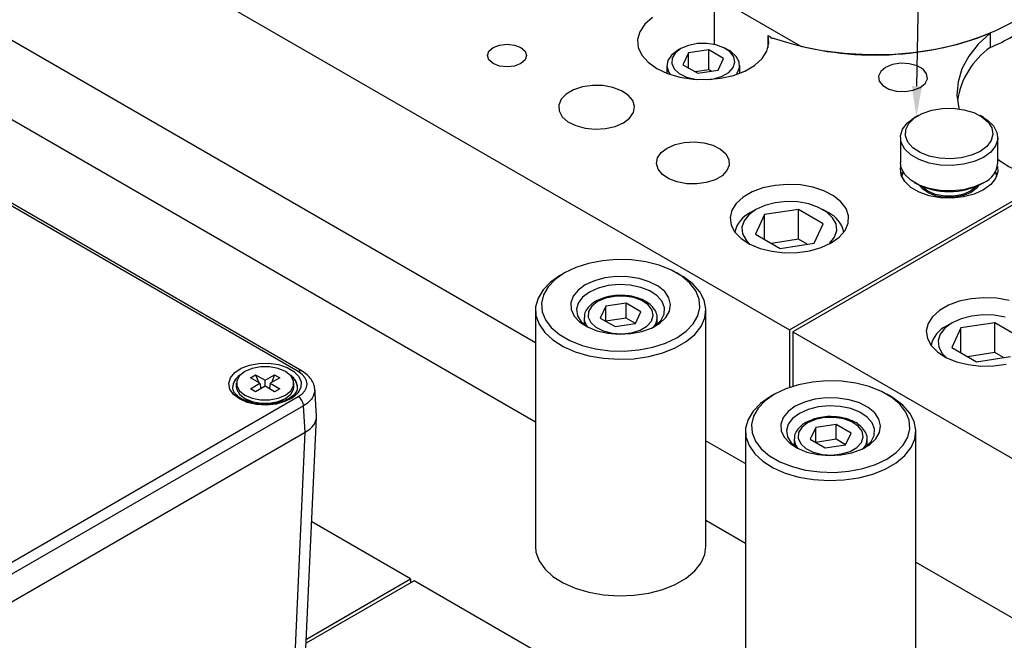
# Model space of a CAD drawing. Header units: inches. Extents: x 220 to 877, y 4 to 174.
# Tile 459 of 656: x 483.39 to 488.44, y 151.63 to 154.82. Entities that reach past the tile are written whole.
import ezdxf

# ---------------------------------------------------------------- set-up
doc = ezdxf.new("R2010")
doc.units = ezdxf.units.IN
doc.header["$LTSCALE"] = 0.5
doc.header["$MEASUREMENT"] = 0
for name, color, linetype in [('DIE-M-S', 8, 'Continuous'), ('DIE-M-S2', 1, 'Continuous'), ('DIE-M-S3', 8, 'Continuous'), ('DSS-M-S', 53, 'Continuous'), ('SID-M-S', 105, 'Continuous'), ('SVD-M-S', 8, 'Continuous')]:
    doc.layers.add(name, color=color, linetype=linetype)

msp = doc.modelspace()

# ---------------------------------------------------------------- linework, layer by layer
at = {"layer": 'DIE-M-S', "linetype": 'Continuous', "lineweight": 25}
for p, q in [((475.45986, 160.0823), (487.33926, 153.22447)), ((481.48351, 155.78838), (486.03555, 153.16055)), ((486.95342, 154.89634), (486.95342, 154.69019)), ((486.63626, 154.8277), (486.59736, 154.79353)), ((486.57168, 154.75542), (486.56034, 154.71505)), ((486.59736, 154.79353), (486.57168, 154.75542)), ((488.37057, 154.7481), (488.30888, 154.69055)), ((488.37057, 154.7481), (488.37057, 154.67461)), ((486.56034, 154.71505), (486.56384, 154.67421)), ((487.23012, 154.7366), (487.24262, 154.72938)), ((487.23012, 154.67182), (487.23012, 154.7366)), ((487.2345, 154.69579), (487.23012, 154.7366)), ((487.24262, 154.72938), (487.24229, 154.72772)), ((487.24229, 154.72772), (487.24279, 154.72606)), ((487.24262, 154.72639), (487.24262, 154.72938)), ((487.24279, 154.72606), (487.2441, 154.72457)), ((487.2441, 154.72457), (487.2461, 154.72335)), ((487.2461, 154.72335), (487.24862, 154.72252)), ((487.24862, 154.72252), (487.25145, 154.72213)), ((487.25145, 154.72213), (487.25435, 154.72224)), ((487.25435, 154.72224), (487.25708, 154.72282)), ((485.78919, 154.63278), (485.79684, 154.65498)), ((485.79684, 154.65498), (485.81862, 154.6738)), ((485.81862, 154.6738), (485.85123, 154.68638)), ((485.85123, 154.68638), (485.88969, 154.69079)), ((485.88969, 154.69079), (485.92815, 154.68638)), ((485.92815, 154.68638), (485.96075, 154.6738)), ((485.96075, 154.6738), (485.98254, 154.65498)), ((485.98254, 154.65498), (485.99019, 154.63278)), ((486.56384, 154.67421), (486.58203, 154.63469)), ((487.19916, 154.61705), (487.22403, 154.65534)), ((487.22403, 154.65534), (487.2345, 154.69579)), ((488.30888, 154.69055), (488.26029, 154.62896)), ((485.79684, 154.61057), (485.78919, 154.63278)), ((485.81862, 154.59175), (485.79684, 154.61057)), ((485.98254, 154.61057), (485.96075, 154.59175)), ((485.99019, 154.63278), (485.98254, 154.61057)), ((486.58203, 154.63469), (486.61411, 154.59823)), ((486.61411, 154.59823), (486.65867, 154.56644)), ((487.161, 154.5826), (487.19916, 154.61705)), ((488.26029, 154.62896), (488.22558, 154.56432)), ((485.85123, 154.57918), (485.81862, 154.59175)), ((485.88969, 154.57476), (485.85123, 154.57918)), ((485.92815, 154.57918), (485.88969, 154.57476)), ((485.96075, 154.59175), (485.92815, 154.57918)), ((486.65867, 154.56644), (486.71373, 154.54072)), ((487.05203, 154.53105), (487.11123, 154.55351)), ((487.11123, 154.55351), (487.161, 154.5826)), ((487.80842, 154.55126), (487.7971, 154.52686)), ((487.83352, 154.57195), (487.80842, 154.55126)), ((487.86937, 154.58644), (487.83352, 154.57195)), ((487.91164, 154.59298), (487.86937, 154.58644)), ((487.95523, 154.59078), (487.91164, 154.59298)), ((487.99489, 154.5801), (487.95523, 154.59078)), ((488.02583, 154.56224), (487.99489, 154.5801)), ((488.04433, 154.53935), (488.02583, 154.56224)), ((488.22558, 154.56432), (488.20532, 154.49766)), ((486.71373, 154.54072), (486.77689, 154.5222)), ((486.77689, 154.5222), (486.84535, 154.5117)), ((486.84535, 154.5117), (486.91609, 154.50968)), ((486.91609, 154.50968), (486.98601, 154.51623)), ((486.98601, 154.51623), (487.05203, 154.53105)), ((487.7971, 154.52686), (487.80091, 154.50169)), ((487.80091, 154.50169), (487.81941, 154.4788)), ((488.03681, 154.48978), (488.04814, 154.51418)), ((488.04814, 154.51418), (488.04433, 154.53935)), ((488.20532, 154.49766), (488.19983, 154.43006)), ((486.23148, 154.45714), (486.19393, 154.43546)), ((486.27777, 154.47217), (486.23148, 154.45714)), ((486.32937, 154.47942), (486.27777, 154.47217)), ((486.38244, 154.47838), (486.32937, 154.47942)), ((486.43306, 154.4691), (486.38244, 154.47838)), ((486.47746, 154.45229), (486.43306, 154.4691)), ((486.51236, 154.42918), (486.47746, 154.45229)), ((487.81941, 154.4788), (487.85035, 154.46094)), ((487.85035, 154.46094), (487.89001, 154.45026)), ((487.89001, 154.45026), (487.9336, 154.44806)), ((487.9336, 154.44806), (487.97587, 154.4546)), ((487.97587, 154.4546), (488.01172, 154.46909)), ((488.01172, 154.46909), (488.03681, 154.48978)), ((486.1679, 154.40874), (486.15533, 154.37896)), ((486.19393, 154.43546), (486.1679, 154.40874)), ((486.53517, 154.4015), (486.51236, 154.42918)), ((486.54419, 154.37129), (486.53517, 154.4015)), ((488.19983, 154.43006), (488.20919, 154.3626)), ((486.15533, 154.37896), (486.15714, 154.34832)), ((486.15714, 154.34832), (486.17321, 154.3191)), ((486.53876, 154.34079), (486.54419, 154.37129)), ((488.20919, 154.3626), (488.21002, 154.35934)), ((486.17321, 154.3191), (486.20233, 154.29346)), ((486.20233, 154.29346), (486.24236, 154.27331)), ((486.48719, 154.28784), (486.51928, 154.31227)), ((486.51928, 154.31227), (486.53876, 154.34079)), ((486.24236, 154.27331), (486.29032, 154.26015)), ((486.29032, 154.26015), (486.34265, 154.25494)), ((486.34265, 154.25494), (486.39548, 154.25807)), ((486.39548, 154.25807), (486.44488, 154.26932)), ((486.44488, 154.26932), (486.48719, 154.28784)), ((486.68085, 154.13475), (486.7117, 154.15824)), ((486.7117, 154.15824), (486.75239, 154.17605)), ((486.75239, 154.17605), (486.79989, 154.18686)), ((486.79989, 154.18686), (486.85068, 154.18988)), ((486.85068, 154.18988), (486.901, 154.18487)), ((486.901, 154.18487), (486.94712, 154.17221)), ((486.94712, 154.17221), (486.9856, 154.15284)), ((486.9856, 154.15284), (487.01361, 154.12819)), ((486.65689, 154.07801), (486.66211, 154.10733)), ((486.66211, 154.10733), (486.68085, 154.13475)), ((487.01361, 154.12819), (487.02906, 154.10009)), ((487.02906, 154.10009), (487.0308, 154.07063)), ((486.66557, 154.04896), (486.65689, 154.07801)), ((486.6875, 154.02234), (486.66557, 154.04896)), ((487.01871, 154.04199), (486.99368, 154.0163)), ((487.0308, 154.07063), (487.01871, 154.04199)), ((487.90996, 154.05368), (487.91153, 154.06333)), ((487.9136, 154.01895), (487.90996, 154.05368)), ((488.40747, 154.06333), (488.40904, 154.03625)), ((486.72106, 154.00012), (486.6875, 154.02234)), ((486.76375, 153.98395), (486.72106, 154.00012)), ((486.95758, 153.99545), (486.91307, 153.98101)), ((486.99368, 154.0163), (486.95758, 153.99545)), ((487.93153, 153.98573), (487.9136, 154.01895)), ((488.39818, 154.00203), (488.37345, 153.9703)), ((488.40904, 154.03625), (488.39818, 154.00203)), ((486.81242, 153.97503), (486.76375, 153.98395)), ((486.86346, 153.97403), (486.81242, 153.97503)), ((486.91307, 153.98101), (486.86346, 153.97403)), ((487.20396, 153.95344), (487.14848, 153.93297)), ((487.26577, 153.96655), (487.20396, 153.95344)), ((487.33101, 153.97168), (487.26577, 153.96655)), ((487.39664, 153.96859), (487.33101, 153.97168)), ((487.33926, 153.22447), (488.64937, 153.98079)), ((488.67175, 153.97329), (487.35693, 153.21427)), ((487.45958, 153.95744), (487.39664, 153.96859)), ((487.5169, 153.93873), (487.45958, 153.95744)), ((487.56591, 153.91334), (487.5169, 153.93873)), ((487.9627, 153.95596), (487.93153, 153.98573)), ((488.00532, 153.93135), (487.9627, 153.95596)), ((488.33628, 153.94291), (488.28883, 153.92145)), ((488.37345, 153.9703), (488.33628, 153.94291)), ((487.10193, 153.90609), (487.06646, 153.87406)), ((487.14848, 153.93297), (487.10193, 153.90609)), ((487.60433, 153.88247), (487.56591, 153.91334)), ((488.0569, 153.91336), (488.00532, 153.93135)), ((488.11444, 153.903), (488.0569, 153.91336)), ((488.1746, 153.9009), (488.11444, 153.903)), ((488.23388, 153.90718), (488.1746, 153.9009)), ((488.28883, 153.92145), (488.23388, 153.90718)), ((487.04376, 153.83838), (487.03487, 153.80072)), ((487.06646, 153.87406), (487.04376, 153.83838)), ((487.63034, 153.84755), (487.60433, 153.88247)), ((487.64275, 153.81022), (487.63034, 153.84755)), ((487.03487, 153.80072), (487.04021, 153.76283)), ((487.64097, 153.77223), (487.64275, 153.81022)), ((487.04021, 153.76283), (487.05954, 153.7265)), ((487.62508, 153.73534), (487.64097, 153.77223)), ((487.05954, 153.7265), (487.09195, 153.69341)), ((487.09195, 153.69341), (487.13592, 153.66511)), ((487.55457, 153.67166), (487.59582, 153.70129)), ((487.59582, 153.70129), (487.62508, 153.73534)), ((487.13592, 153.66511), (487.18939, 153.64294)), ((487.18939, 153.64294), (487.24988, 153.62792)), ((487.44426, 153.63096), (487.50325, 153.64785)), ((487.50325, 153.64785), (487.55457, 153.67166)), ((487.24988, 153.62792), (487.31454, 153.62075)), ((487.31454, 153.62075), (487.38036, 153.62178)), ((487.38036, 153.62178), (487.44426, 153.63096)), ((488.2734, 153.38486), (488.21159, 153.37175)), ((488.33864, 153.38999), (488.2734, 153.38486)), ((488.40427, 153.3869), (488.33864, 153.38999)), ((488.46721, 153.37574), (488.40427, 153.3869)), ((488.15611, 153.35128), (488.10955, 153.3244)), ((488.21159, 153.37175), (488.15611, 153.35128)), ((488.07409, 153.29237), (488.05138, 153.25669)), ((488.10955, 153.3244), (488.07409, 153.29237)), ((488.05138, 153.25669), (488.0425, 153.21903)), ((487.33926, 153.22447), (487.33926, 152.92896)), ((487.35693, 153.21427), (487.35693, 152.93483)), ((487.35693, 153.21427), (497.43321, 147.39736)), ((488.0425, 153.21903), (488.04784, 153.18114)), ((488.04784, 153.18114), (488.06717, 153.1448)), ((488.06717, 153.1448), (488.09957, 153.11172)), ((488.09957, 153.11172), (488.14354, 153.08342)), ((488.14354, 153.08342), (488.19702, 153.06125)), ((488.19702, 153.06125), (488.25751, 153.04623)), ((488.25751, 153.04623), (488.32217, 153.03906)), ((488.32217, 153.03906), (488.38799, 153.04009)), ((488.38799, 153.04009), (488.45189, 153.04927)), ((486.91055, 152.65542), (487.11389, 152.53803)), ((487.98889, 152.03291), (492.24041, 149.57855))]:
    msp.add_line(p, q, dxfattribs=at)
for centre, radius, start, end in [((488.0141, 155.54441), 0.94002, 292.28545, 307.70917), ((487.77956, 156.24502), 1.60937, 251.05573, 291.54499), ((488.61219, 154.33659), 0.4155, 125.55726, 170.9233), ((488.95214, 154.88935), 0.95768, 235.48539, 251.57004)]:
    msp.add_arc(centre, radius, start, end, dxfattribs=at)
at = {"layer": 'DIE-M-S2', "linetype": 'Continuous', "lineweight": 25}
for p, q in [((487.3958, 154.68177), (486.85845, 154.99198)), ((488.40006, 154.76101), (488.48831, 154.80626)), ((488.3032, 154.72207), (488.40006, 154.76101)), ((488.19906, 154.68999), (488.3032, 154.72207)), ((487.3958, 154.68177), (487.50721, 154.65927)), ((487.50721, 154.65927), (487.62244, 154.6445)), ((487.8579, 154.63888), (487.97485, 154.64811)), ((487.97485, 154.64811), (488.0891, 154.66522)), ((488.0891, 154.66522), (488.19906, 154.68999)), ((487.62244, 154.6445), (487.73988, 154.63767)), ((487.73988, 154.63767), (487.8579, 154.63888))]:
    msp.add_line(p, q, dxfattribs=at)
at = {"layer": 'DIE-M-S3', "linetype": 'Continuous', "lineweight": 25}
for p, q in [((481.48351, 155.78838), (486.03555, 153.16055)), ((481.48351, 155.38011), (486.03555, 152.75227)), ((488.0216, 154.3354), (488.07014, 154.35197)), ((488.07014, 154.35197), (488.1243, 154.36106)), ((488.1243, 154.36106), (488.18067, 154.36208)), ((488.18067, 154.36208), (488.23572, 154.35498)), ((488.23572, 154.35498), (488.28597, 154.3402)), ((487.94556, 154.28702), (487.9827, 154.31439)), ((487.95301, 154.28435), (487.98172, 154.31238)), ((487.98172, 154.31238), (488.0216, 154.3354)), ((488.00038, 154.3246), (487.9827, 154.31439)), ((488.28597, 154.3402), (488.32828, 154.31866)), ((488.33631, 154.31439), (488.31863, 154.3246)), ((488.32828, 154.31866), (488.35998, 154.29174)), ((488.33631, 154.31439), (488.3563, 154.30136)), ((488.3563, 154.30136), (488.38748, 154.27159)), ((487.90996, 154.22107), (487.92082, 154.25529)), ((487.92082, 154.25529), (487.94556, 154.28702)), ((487.9355, 154.22054), (487.93727, 154.25309)), ((487.93727, 154.25309), (487.95301, 154.28435)), ((488.35998, 154.29174), (488.37908, 154.2611)), ((488.37908, 154.2611), (488.38439, 154.22869)), ((488.38748, 154.27159), (488.40541, 154.23837)), ((487.9095, 154.21235), (487.9095, 154.08171)), ((487.9136, 154.18634), (487.90996, 154.22107)), ((487.9478, 154.18877), (487.9355, 154.22054)), ((488.37557, 154.19653), (488.35317, 154.16665)), ((488.38439, 154.22869), (488.37557, 154.19653)), ((488.40904, 154.20364), (488.39818, 154.16942)), ((488.40541, 154.23837), (488.40904, 154.20364)), ((488.4095, 154.08171), (488.4095, 154.21235)), ((487.93153, 154.15312), (487.9136, 154.18634)), ((487.9627, 154.12335), (487.93153, 154.15312)), ((487.97341, 154.15976), (487.9478, 154.18877)), ((488.01071, 154.13534), (487.97341, 154.15976)), ((488.3186, 154.14092), (488.27403, 154.12097)), ((488.35317, 154.16665), (488.3186, 154.14092)), ((488.39818, 154.16942), (488.37345, 154.13769)), ((488.00532, 154.09875), (487.9627, 154.12335)), ((488.0569, 154.08075), (488.00532, 154.09875)), ((488.05735, 154.11703), (488.01071, 154.13534)), ((488.11042, 154.10601), (488.05735, 154.11703)), ((488.16657, 154.10294), (488.11042, 154.10601)), ((488.22227, 154.10803), (488.16657, 154.10294)), ((488.27403, 154.12097), (488.22227, 154.10803)), ((488.33628, 154.1103), (488.28883, 154.08885)), ((488.37345, 154.13769), (488.33628, 154.1103)), ((487.9136, 154.05569), (487.9095, 154.08171)), ((487.93153, 154.02248), (487.9136, 154.05569)), ((488.11444, 154.0704), (488.0569, 154.08075)), ((488.1746, 154.06829), (488.11444, 154.0704)), ((488.23388, 154.07457), (488.1746, 154.06829)), ((488.28883, 154.08885), (488.23388, 154.07457)), ((487.91376, 154.01843), (487.92082, 154.03482)), ((487.91609, 154.01205), (487.92354, 154.03403)), ((487.92082, 154.03482), (487.92191, 154.0368)), ((487.9627, 153.9927), (487.93153, 154.02248)), ((488.00532, 153.9681), (487.9627, 153.9927)), ((488.39546, 154.03403), (488.40049, 154.02146)), ((488.39709, 154.0368), (488.40524, 154.01843)), ((488.40049, 154.02146), (488.40291, 154.01205)), ((487.9827, 153.97967), (487.98623, 153.97763)), ((488.0569, 153.9501), (488.00532, 153.9681)), ((488.02402, 153.94683), (488.00784, 153.96655)), ((488.02139, 153.95943), (488.01962, 153.96151)), ((488.0499, 153.93678), (488.02139, 153.95943)), ((488.05513, 153.92596), (488.02402, 153.94683)), ((488.11444, 153.93975), (488.0569, 153.9501)), ((488.1746, 153.93765), (488.11444, 153.93975)), ((488.23388, 153.94392), (488.1746, 153.93765)), ((488.28883, 153.9582), (488.23388, 153.94392)), ((488.29761, 153.95943), (488.2691, 153.93678)), ((488.30096, 153.95281), (488.27264, 153.93066)), ((488.33628, 153.97966), (488.28883, 153.9582)), ((488.29938, 153.96151), (488.29761, 153.95943)), ((488.31117, 153.96655), (488.30096, 153.95281)), ((488.33277, 153.97763), (488.33631, 153.97967)), ((488.08913, 153.92033), (488.0499, 153.93678)), ((488.09552, 153.91131), (488.05513, 153.92596)), ((488.13525, 153.91167), (488.08913, 153.92033)), ((488.14159, 153.90418), (488.09552, 153.91131)), ((488.18375, 153.91167), (488.13525, 153.91167)), ((488.18925, 153.90521), (488.14159, 153.90418)), ((488.22987, 153.92033), (488.18375, 153.91167)), ((488.23426, 153.91431), (488.18925, 153.90521)), ((488.2691, 153.93678), (488.22987, 153.92033)), ((488.27264, 153.93066), (488.23426, 153.91431)), ((486.45423, 153.5856), (486.37975, 153.57961)), ((486.52935, 153.5836), (486.45423, 153.5856)), ((486.24276, 153.54469), (486.1849, 153.51695)), ((486.30845, 153.56581), (486.24276, 153.54469)), ((486.37975, 153.57961), (486.30845, 153.56581)), ((486.60255, 153.57366), (486.52935, 153.5836)), ((486.67134, 153.55612), (486.60255, 153.57366)), ((486.73338, 153.53159), (486.67134, 153.55612)), ((486.13686, 153.48356), (486.10027, 153.44563)), ((486.16369, 153.5047), (486.11342, 153.46994)), ((486.1849, 153.51695), (486.13686, 153.48356)), ((486.18486, 153.51693), (486.16364, 153.50467)), ((486.39225, 153.49137), (486.3382, 153.47682)), ((486.45066, 153.49833), (486.39225, 153.49137)), ((486.51028, 153.49733), (486.45066, 153.49833)), ((486.56789, 153.48842), (486.51028, 153.49733)), ((486.62039, 153.47208), (486.56789, 153.48842)), ((486.78655, 153.5009), (486.73338, 153.53159)), ((486.78246, 153.50467), (486.76124, 153.51693)), ((486.79598, 153.49651), (486.78246, 153.50467)), ((486.82905, 153.46508), (486.78655, 153.5009)), ((486.84349, 153.46049), (486.79598, 153.49651)), ((486.11342, 153.46994), (486.07472, 153.43056)), ((486.10027, 153.44563), (486.07637, 153.40447)), ((486.29142, 153.45547), (486.25442, 153.42846)), ((486.3382, 153.47682), (486.29142, 153.45547)), ((486.35756, 153.43884), (486.31263, 153.41872)), ((486.40976, 153.45188), (486.35756, 153.43884)), ((486.46592, 153.45702), (486.40976, 153.45188)), ((486.52254, 153.45393), (486.46592, 153.45702)), ((486.57605, 153.44281), (486.52254, 153.45393)), ((486.62308, 153.42436), (486.57605, 153.44281)), ((486.66494, 153.44919), (486.62039, 153.47208)), ((486.69915, 153.42099), (486.66494, 153.44919)), ((486.85943, 153.42537), (486.82905, 153.46508)), ((486.8791, 153.42014), (486.84349, 153.46049)), ((486.04881, 153.38783), (486.03654, 153.3431)), ((486.07472, 153.43056), (486.04881, 153.38783)), ((486.07637, 153.40447), (486.06599, 153.36147)), ((486.22922, 153.39725), (486.21716, 153.36353)), ((486.25442, 153.42846), (486.22922, 153.39725)), ((486.27777, 153.39278), (486.25519, 153.36265)), ((486.31263, 153.41872), (486.27777, 153.39278)), ((486.39464, 153.38727), (486.35439, 153.37012)), ((486.44185, 153.39681), (486.39464, 153.38727)), ((486.49184, 153.39789), (486.44185, 153.39681)), ((486.54016, 153.39041), (486.49184, 153.39789)), ((486.58251, 153.37505), (486.54016, 153.39041)), ((486.66069, 153.39973), (486.62308, 153.42436)), ((486.68651, 153.37048), (486.66069, 153.39973)), ((486.72117, 153.38899), (486.69915, 153.42099)), ((486.72981, 153.35492), (486.72117, 153.38899)), ((486.87664, 153.38311), (486.85943, 153.42537)), ((486.88012, 153.33975), (486.87664, 153.38311)), ((486.90166, 153.37678), (486.8791, 153.42014)), ((486.03654, 153.3431), (486.0383, 153.29784)), ((486.06599, 153.36147), (486.06946, 153.31811)), ((486.21716, 153.36353), (486.21889, 153.32912)), ((486.25519, 153.36265), (486.24629, 153.33023)), ((486.32468, 153.34689), (486.30816, 153.31963)), ((486.35439, 153.37012), (486.32468, 153.34689)), ((486.3965, 153.34581), (486.36849, 153.28544)), ((486.50107, 153.36198), (486.3965, 153.34581)), ((486.3965, 153.26927), (486.3965, 153.34581)), ((486.57762, 153.31779), (486.50107, 153.36198)), ((486.50107, 153.28543), (486.50107, 153.36198)), ((486.61514, 153.35316), (486.58251, 153.37505)), ((486.63515, 153.32669), (486.61514, 153.35316)), ((486.69891, 153.33844), (486.68651, 153.37048)), ((486.69713, 153.30563), (486.69891, 153.33844)), ((486.72461, 153.32062), (486.72981, 153.35492)), ((486.86973, 153.29675), (486.88012, 153.33975)), ((486.91044, 153.33178), (486.90166, 153.37678)), ((486.90516, 153.2866), (486.91044, 153.33178)), ((486.03555, 153.32611), (486.03555, 152.11192)), ((486.0383, 153.29784), (486.05403, 153.25348)), ((486.06946, 153.31811), (486.08668, 153.27585)), ((486.21889, 153.32912), (486.23433, 153.29586)), ((486.23433, 153.29586), (486.26264, 153.26556)), ((486.24629, 153.33023), (486.25164, 153.29754)), ((486.25164, 153.29754), (486.27091, 153.26665)), ((486.28555, 153.28554), (486.28555, 153.25238)), ((486.30816, 153.31963), (486.30629, 153.29077)), ((486.30629, 153.29077), (486.31924, 153.26288)), ((486.36849, 153.28544), (486.44503, 153.24125)), ((486.50107, 153.28543), (486.39652, 153.26926)), ((486.54958, 153.25743), (486.50107, 153.28543)), ((486.5496, 153.25743), (486.57762, 153.31779)), ((486.63145, 153.26962), (486.64075, 153.29799)), ((486.64075, 153.29799), (486.63515, 153.32669)), ((486.66055, 153.25238), (486.66055, 153.28554)), ((486.67454, 153.25864), (486.70585, 153.28794)), ((486.68126, 153.2741), (486.69713, 153.30563)), ((486.70585, 153.28794), (486.72461, 153.32062)), ((486.84583, 153.25559), (486.86973, 153.29675)), ((486.886, 153.2427), (486.90516, 153.2866)), ((486.91055, 152.11192), (486.91055, 153.32611)), ((486.05403, 153.25348), (486.08324, 153.21145)), ((486.08668, 153.27585), (486.11705, 153.23614)), ((486.11705, 153.23614), (486.15955, 153.20032)), ((486.26264, 153.26556), (486.30228, 153.23984)), ((486.27091, 153.26665), (486.30287, 153.2395)), ((486.30228, 153.23984), (486.35114, 153.22009)), ((486.30287, 153.2395), (486.30392, 153.23882)), ((486.31924, 153.26288), (486.34585, 153.23843)), ((486.34585, 153.23843), (486.38377, 153.21959)), ((486.44503, 153.24125), (486.5496, 153.25743)), ((486.5727, 153.22367), (486.60807, 153.24409)), ((486.58161, 153.21622), (486.63237, 153.23429)), ((486.60807, 153.24409), (486.63145, 153.26962)), ((486.63237, 153.23429), (486.67454, 153.25864)), ((486.64219, 153.23882), (486.65231, 153.24584)), ((486.65231, 153.24584), (486.68126, 153.2741)), ((486.80924, 153.21766), (486.84583, 153.25559)), ((486.85356, 153.20147), (486.886, 153.2427)), ((486.08324, 153.21145), (486.12497, 153.17311)), ((486.15955, 153.20032), (486.21272, 153.16963)), ((486.35114, 153.22009), (486.40657, 153.20737)), ((486.38377, 153.21959), (486.42962, 153.20804)), ((486.40657, 153.20737), (486.46558, 153.20238)), ((486.42962, 153.20804), (486.47933, 153.20481)), ((486.46558, 153.20238), (486.52499, 153.20539)), ((486.47933, 153.20481), (486.52848, 153.21018)), ((486.52499, 153.20539), (486.58161, 153.21622)), ((486.52848, 153.21018), (486.5727, 153.22367)), ((486.70334, 153.15653), (486.7612, 153.18427)), ((486.7612, 153.18427), (486.80924, 153.21766)), ((486.8089, 153.16425), (486.85356, 153.20147)), ((486.12497, 153.17311), (486.17788, 153.13969)), ((486.17788, 153.13969), (486.24029, 153.11226)), ((486.21272, 153.16963), (486.27476, 153.14509)), ((486.27476, 153.14509), (486.34355, 153.12756)), ((486.56635, 153.12161), (486.63765, 153.13541)), ((486.63765, 153.13541), (486.70334, 153.15653)), ((486.68896, 153.10645), (486.75343, 153.13223)), ((486.75343, 153.13223), (486.8089, 153.16425)), ((486.24029, 153.11226), (486.31017, 153.09171)), ((486.31017, 153.09171), (486.38529, 153.07868)), ((486.34355, 153.12756), (486.41675, 153.11762)), ((486.41675, 153.11762), (486.49187, 153.11562)), ((486.49187, 153.11562), (486.56635, 153.12161)), ((486.54149, 153.07666), (486.61755, 153.08772)), ((486.61755, 153.08772), (486.68896, 153.10645)), ((486.38529, 153.07868), (486.46323, 153.07361)), ((486.46323, 153.07361), (486.54149, 153.07666)), ((487.38679, 152.9433), (487.3211, 152.92217)), ((487.45809, 152.95709), (487.38679, 152.9433)), ((487.53257, 152.96309), (487.45809, 152.95709)), ((487.60769, 152.96109), (487.53257, 152.96309)), ((487.68089, 152.95115), (487.60769, 152.96109)), ((487.74968, 152.93361), (487.68089, 152.95115)), ((487.81172, 152.90908), (487.74968, 152.93361)), ((487.24203, 152.88219), (487.19176, 152.84743)), ((487.26324, 152.89444), (487.2152, 152.86104)), ((487.2632, 152.89441), (487.24198, 152.88216)), ((487.3211, 152.92217), (487.26324, 152.89444)), ((487.86489, 152.87838), (487.81172, 152.90908)), ((487.8608, 152.88216), (487.83958, 152.89441)), ((487.87432, 152.874), (487.8608, 152.88216)), ((487.90739, 152.84257), (487.86489, 152.87838)), ((487.19176, 152.84743), (487.15305, 152.80805)), ((487.2152, 152.86104), (487.17861, 152.82312)), ((487.36975, 152.83295), (487.33276, 152.80595)), ((487.41654, 152.85431), (487.36975, 152.83295)), ((487.47059, 152.86886), (487.41654, 152.85431)), ((487.48809, 152.82937), (487.4359, 152.81633)), ((487.529, 152.87582), (487.47059, 152.86886)), ((487.54426, 152.83451), (487.48809, 152.82937)), ((487.58862, 152.87482), (487.529, 152.87582)), ((487.60088, 152.83142), (487.54426, 152.83451)), ((487.64623, 152.86591), (487.58862, 152.87482)), ((487.65439, 152.8203), (487.60088, 152.83142)), ((487.69872, 152.84957), (487.64623, 152.86591)), ((487.74328, 152.82668), (487.69872, 152.84957)), ((487.77749, 152.79848), (487.74328, 152.82668)), ((487.92183, 152.83797), (487.87432, 152.874)), ((487.93776, 152.80286), (487.90739, 152.84257)), ((487.95744, 152.79763), (487.92183, 152.83797)), ((487.15305, 152.80805), (487.12715, 152.76531)), ((487.15471, 152.78196), (487.14432, 152.73896)), ((487.17861, 152.82312), (487.15471, 152.78196)), ((487.33276, 152.80595), (487.30756, 152.77474)), ((487.39097, 152.79621), (487.35611, 152.77027)), ((487.4359, 152.81633), (487.39097, 152.79621)), ((487.70142, 152.80184), (487.65439, 152.8203)), ((487.73903, 152.77722), (487.70142, 152.80184)), ((487.76485, 152.74797), (487.73903, 152.77722)), ((487.79951, 152.76648), (487.77749, 152.79848)), ((487.95498, 152.7606), (487.93776, 152.80286)), ((487.98, 152.75426), (487.95744, 152.79763)), ((487.12715, 152.76531), (487.11488, 152.72059)), ((487.14432, 152.73896), (487.1478, 152.6956)), ((487.30756, 152.77474), (487.2955, 152.74102)), ((487.2955, 152.74102), (487.29723, 152.70661)), ((487.33353, 152.74014), (487.32463, 152.70772)), ((487.35611, 152.77027), (487.33353, 152.74014)), ((487.43273, 152.74761), (487.40302, 152.72437)), ((487.47297, 152.76476), (487.43273, 152.74761)), ((487.52019, 152.77429), (487.47297, 152.76476)), ((487.57941, 152.73947), (487.47484, 152.7233)), ((487.57018, 152.77537), (487.52019, 152.77429)), ((487.6185, 152.7679), (487.57018, 152.77537)), ((487.65595, 152.69528), (487.57941, 152.73947)), ((487.57941, 152.66292), (487.57941, 152.73947)), ((487.66085, 152.75254), (487.6185, 152.7679)), ((487.69348, 152.73065), (487.66085, 152.75254)), ((487.71349, 152.70418), (487.69348, 152.73065)), ((487.77725, 152.71593), (487.76485, 152.74797)), ((487.80815, 152.73241), (487.79951, 152.76648)), ((487.80295, 152.69811), (487.80815, 152.73241)), ((487.95845, 152.71723), (487.95498, 152.7606)), ((487.98878, 152.70927), (487.98, 152.75426)), ((487.11389, 152.7036), (487.11389, 151.48941)), ((487.11488, 152.72059), (487.11664, 152.67532)), ((487.11664, 152.67532), (487.13237, 152.63097)), ((487.1478, 152.6956), (487.16501, 152.65334)), ((487.29723, 152.70661), (487.31267, 152.67335)), ((487.32463, 152.70772), (487.32998, 152.67503)), ((487.32998, 152.67503), (487.34925, 152.64414)), ((487.3865, 152.69712), (487.38463, 152.66826)), ((487.40302, 152.72437), (487.3865, 152.69712)), ((487.47484, 152.7233), (487.44682, 152.66293)), ((487.47484, 152.64676), (487.47484, 152.7233)), ((487.62794, 152.63492), (487.65595, 152.69528)), ((487.70979, 152.64711), (487.71909, 152.67548)), ((487.71909, 152.67548), (487.71349, 152.70418)), ((487.7596, 152.65159), (487.77547, 152.68311)), ((487.77547, 152.68311), (487.77725, 152.71593)), ((487.78419, 152.66543), (487.80295, 152.69811)), ((487.94806, 152.67424), (487.95845, 152.71723)), ((487.9835, 152.66409), (487.98878, 152.70927)), ((487.98889, 151.48941), (487.98889, 152.7036)), ((486.91055, 152.65542), (487.11389, 152.53803)), ((487.13237, 152.63097), (487.16157, 152.58894)), ((487.16501, 152.65334), (487.19539, 152.61363)), ((487.31267, 152.67335), (487.34097, 152.64304)), ((487.34097, 152.64304), (487.38062, 152.61732)), ((487.34925, 152.64414), (487.38121, 152.61699)), ((487.36389, 152.66303), (487.36389, 152.62987)), ((487.38463, 152.66826), (487.39758, 152.64037)), ((487.39758, 152.64037), (487.42419, 152.61591)), ((487.44682, 152.66293), (487.52337, 152.61874)), ((487.57941, 152.66292), (487.47486, 152.64675)), ((487.52337, 152.61874), (487.62794, 152.63492)), ((487.62792, 152.63491), (487.57941, 152.66292)), ((487.68641, 152.62158), (487.70979, 152.64711)), ((487.71071, 152.61178), (487.75288, 152.63613)), ((487.73065, 152.62333), (487.7596, 152.65159)), ((487.73889, 152.62987), (487.73889, 152.66303)), ((487.75288, 152.63613), (487.78419, 152.66543)), ((487.88758, 152.59515), (487.92417, 152.63308)), ((487.92417, 152.63308), (487.94806, 152.67424)), ((487.96434, 152.62019), (487.9835, 152.66409)), ((487.16157, 152.58894), (487.2033, 152.5506)), ((487.19539, 152.61363), (487.23789, 152.57781)), ((487.23789, 152.57781), (487.29106, 152.54712)), ((487.38062, 152.61732), (487.42948, 152.59758)), ((487.38121, 152.61699), (487.38225, 152.61631)), ((487.42419, 152.61591), (487.46211, 152.59708)), ((487.42948, 152.59758), (487.48491, 152.58486)), ((487.46211, 152.59708), (487.50795, 152.58553)), ((487.48491, 152.58486), (487.54392, 152.57987)), ((487.50795, 152.58553), (487.55766, 152.5823)), ((487.54392, 152.57987), (487.60333, 152.58287)), ((487.55766, 152.5823), (487.60681, 152.58767)), ((487.60333, 152.58287), (487.65995, 152.5937)), ((487.60681, 152.58767), (487.65104, 152.60116)), ((487.65104, 152.60116), (487.68641, 152.62158)), ((487.65995, 152.5937), (487.71071, 152.61178)), ((487.72052, 152.61631), (487.73065, 152.62333)), ((487.83953, 152.56176), (487.88758, 152.59515)), ((487.88723, 152.54174), (487.9319, 152.57896)), ((487.9319, 152.57896), (487.96434, 152.62019)), ((487.2033, 152.5506), (487.25622, 152.51718)), ((487.29106, 152.54712), (487.3531, 152.52258)), ((487.71599, 152.5129), (487.78168, 152.53402)), ((487.78168, 152.53402), (487.83953, 152.56176)), ((487.83177, 152.50972), (487.88723, 152.54174)), ((487.25622, 152.51718), (487.31862, 152.48975)), ((487.31862, 152.48975), (487.38851, 152.46919)), ((487.3531, 152.52258), (487.42189, 152.50505)), ((487.42189, 152.50505), (487.49509, 152.49511)), ((487.49509, 152.49511), (487.57021, 152.4931)), ((487.57021, 152.4931), (487.64469, 152.4991)), ((487.64469, 152.4991), (487.71599, 152.5129)), ((487.69589, 152.46521), (487.7673, 152.48394)), ((487.7673, 152.48394), (487.83177, 152.50972)), ((487.38851, 152.46919), (487.46363, 152.45617)), ((487.46363, 152.45617), (487.54157, 152.4511)), ((487.54157, 152.4511), (487.61983, 152.45415)), ((487.61983, 152.45415), (487.69589, 152.46521)), ((486.91055, 152.24715), (487.11389, 152.12976)), ((486.03555, 152.11192), (486.0383, 152.08364)), ((486.0383, 152.08364), (486.05403, 152.03928)), ((486.886, 152.0285), (486.90516, 152.07241)), ((486.90516, 152.07241), (486.91055, 152.11192)), ((486.05403, 152.03928), (486.08324, 151.99726)), ((486.85356, 151.98728), (486.886, 152.0285)), ((487.98889, 152.03291), (492.24041, 149.57855)), ((486.08324, 151.99726), (486.12497, 151.95892)), ((486.8089, 151.95006), (486.85356, 151.98728)), ((486.12497, 151.95892), (486.17788, 151.9255)), ((486.17788, 151.9255), (486.24029, 151.89807)), ((486.68896, 151.89225), (486.75343, 151.91804)), ((486.75343, 151.91804), (486.8089, 151.95006)), ((486.24029, 151.89807), (486.31017, 151.87751)), ((486.31017, 151.87751), (486.38529, 151.86449)), ((486.54149, 151.86246), (486.61755, 151.87353)), ((486.61755, 151.87353), (486.68896, 151.89225)), ((486.38529, 151.86449), (486.46323, 151.85942)), ((486.46323, 151.85942), (486.54149, 151.86246))]:
    msp.add_line(p, q, dxfattribs=at)
for centre, radius, start, end in [((488.28864, 154.09113), 0.12123, 293.13813, 355.54173), ((488.1595, 154.30619), 0.37145, 242.19469, 297.79993), ((486.3574, 153.28678), 0.07182, 179.26272, 221.55993), ((486.58674, 153.28754), 0.07381, 318.69603, 359.27894), ((487.43574, 152.66426), 0.07182, 179.26272, 221.55993), ((487.66508, 152.66503), 0.07381, 318.69603, 359.27894)]:
    msp.add_arc(centre, radius, start, end, dxfattribs=at)
for points, knots in [([(486.48874, 153.4008), (486.4824, 153.40136), (486.4601, 153.4033), (486.42141, 153.39868), (486.37838, 153.38824), (486.35519, 153.37649), (486.34455, 153.37109)], [0, 0, 0, 0, 0.1219484, 0.4294864, 0.7381575, 1, 1, 1, 1]), ([(486.65952, 153.28688), (486.65981, 153.28883), (486.6616, 153.30094), (486.65236, 153.32307), (486.63301, 153.34969), (486.60265, 153.37223), (486.56365, 153.38921), (486.52432, 153.39931), (486.49845, 153.40039), (486.48874, 153.4008)], [0, 0, 0, 0, 0.0317377, 0.1966121, 0.3612686, 0.5335835, 0.7121662, 0.8918412, 1, 1, 1, 1]), ([(486.34455, 153.37109), (486.33844, 153.36727), (486.32072, 153.35615), (486.30029, 153.33419), (486.28682, 153.30906), (486.28714, 153.29352), (486.28726, 153.28796)], [0, 0, 0, 0, 0.18190995, 0.52839243, 0.83123053, 1, 1, 1, 1]), ([(487.56707, 152.77829), (487.56074, 152.77885), (487.53844, 152.78079), (487.49975, 152.77617), (487.45672, 152.76573), (487.43353, 152.75398), (487.42288, 152.74858)], [0, 0, 0, 0, 0.1219484, 0.4294864, 0.7381575, 1, 1, 1, 1]), ([(487.73786, 152.66437), (487.73814, 152.66632), (487.73994, 152.67843), (487.7307, 152.70055), (487.71135, 152.72717), (487.68099, 152.74972), (487.64199, 152.7667), (487.60266, 152.77679), (487.57679, 152.77788), (487.56707, 152.77829)], [0, 0, 0, 0, 0.0317377, 0.1966121, 0.3612686, 0.5335835, 0.7121662, 0.8918412, 1, 1, 1, 1]), ([(487.42288, 152.74858), (487.41678, 152.74476), (487.39906, 152.73364), (487.37863, 152.71168), (487.36516, 152.68655), (487.36548, 152.67101), (487.3656, 152.66545)], [0, 0, 0, 0, 0.18190995, 0.52839243, 0.83123053, 1, 1, 1, 1])]:
    msp.add_open_spline(points, degree=3, knots=knots, dxfattribs=at)
at = {"layer": 'DSS-M-S', "linetype": 'Continuous', "lineweight": 25}
for p, q in [((485.39471, 151.9466), (484.8868, 152.23981)), ((485.41239, 151.9364), (484.85854, 151.61667)), ((484.85949, 151.63762), (485.39471, 151.9466)), ((485.39471, 151.9466), (485.39471, 151.92619)), ((490.71569, 148.87487), (485.41239, 151.9364))]:
    msp.add_line(p, q, dxfattribs=at)
at = {"layer": 'SID-M-S'}
msp.add_line((487.99438, 154.47547), (488.2312, 167.48348), dxfattribs=at)
msp.add_solid([(488.02037, 154.47499), (487.99154, 154.31949), (488.02037, 154.47499), (487.96838, 154.47594)], dxfattribs=at)
at = {"layer": 'SVD-M-S', "linetype": 'Continuous', "lineweight": 25}
for p, q in [((484.81753, 153.0107), (481.89138, 154.69993)), ((484.83722, 153.01265), (481.91107, 154.70188)), ((486.76473, 154.65827), (486.73388, 154.63478)), ((486.75365, 154.64598), (486.73765, 154.61958)), ((486.78241, 154.66848), (486.75365, 154.64598)), ((486.78239, 154.66847), (486.76471, 154.65826)), ((486.82138, 154.68508), (486.78241, 154.66848)), ((486.78241, 154.66848), (486.78241, 154.66848)), ((486.82077, 154.64633), (486.79275, 154.58597)), ((486.92533, 154.66251), (486.82077, 154.64633)), ((486.82077, 154.5698), (486.82077, 154.64633)), ((486.8671, 154.69432), (486.82138, 154.68508)), ((486.91551, 154.69536), (486.8671, 154.69432)), ((486.9623, 154.68813), (486.91551, 154.69536)), ((487.00188, 154.61832), (486.92533, 154.66251)), ((486.92533, 154.56044), (486.92533, 154.66251)), ((487.00331, 154.67325), (486.9623, 154.68813)), ((487.03491, 154.65205), (487.00331, 154.67325)), ((487.02992, 154.65826), (487.01224, 154.66847)), ((487.03864, 154.65287), (487.02992, 154.65826)), ((487.05428, 154.62642), (487.03491, 154.65205)), ((487.06664, 154.62822), (487.03864, 154.65287)), ((486.71515, 154.60736), (486.70992, 154.57804)), ((486.73388, 154.63478), (486.71515, 154.60736)), ((486.73765, 154.61958), (486.73584, 154.59164)), ((486.97386, 154.55796), (487.00188, 154.61832)), ((487.0507, 154.57116), (487.0597, 154.59864)), ((487.0597, 154.59864), (487.05428, 154.62642)), ((487.08209, 154.60012), (487.06664, 154.62822)), ((487.08383, 154.57066), (487.08209, 154.60012)), ((486.70981, 154.58173), (486.70981, 154.54221)), ((486.70992, 154.57804), (486.7186, 154.54899)), ((486.7186, 154.54899), (486.7275, 154.53584)), ((486.73584, 154.59164), (486.74837, 154.56463)), ((486.74837, 154.56463), (486.77414, 154.54095)), ((486.79275, 154.58597), (486.8693, 154.54178)), ((486.92533, 154.56044), (486.85565, 154.54966)), ((486.8693, 154.54178), (486.97386, 154.55796)), ((486.93898, 154.55256), (486.92533, 154.56044)), ((486.99381, 154.52667), (487.02806, 154.54644)), ((487.02806, 154.54644), (487.0507, 154.57116)), ((487.07174, 154.54202), (487.08383, 154.57066)), ((487.08481, 154.54221), (487.08481, 154.58173)), ((486.77414, 154.54095), (486.81086, 154.52271)), ((486.81086, 154.52271), (486.85526, 154.51153)), ((486.85526, 154.51153), (486.86398, 154.51033)), ((486.93065, 154.51033), (486.95099, 154.5136)), ((486.95099, 154.5136), (486.99381, 154.52667)), ((487.06713, 154.53584), (487.07174, 154.54202)), ((487.1669, 153.84238), (487.13066, 153.81568)), ((487.16687, 153.84237), (487.14035, 153.82705)), ((487.21316, 153.8633), (487.1669, 153.84238)), ((487.38588, 153.84333), (487.21188, 153.81641)), ((487.26674, 153.87723), (487.21316, 153.8633)), ((487.32454, 153.88334), (487.26674, 153.87723)), ((487.38319, 153.88129), (487.32454, 153.88334)), ((487.43929, 153.8712), (487.38319, 153.88129)), ((487.51325, 153.7698), (487.38588, 153.84333)), ((487.38588, 153.69023), (487.38588, 153.84333)), ((487.48958, 153.85365), (487.43929, 153.8712)), ((487.53113, 153.82966), (487.48958, 153.85365)), ((487.53816, 153.82705), (487.51164, 153.84237)), ((487.13066, 153.81568), (487.10654, 153.78475)), ((487.21188, 153.81641), (487.16526, 153.71597)), ((487.21188, 153.68905), (487.21188, 153.81641)), ((487.56153, 153.80063), (487.53113, 153.82966)), ((487.57901, 153.76825), (487.56153, 153.80063)), ((487.10654, 153.78475), (487.09595, 153.75138)), ((487.09595, 153.75138), (487.0995, 153.71752)), ((487.46663, 153.66935), (487.51325, 153.7698)), ((487.58256, 153.73439), (487.57901, 153.76825)), ((487.0995, 153.71752), (487.11698, 153.68513)), ((487.16526, 153.71597), (487.29263, 153.64244)), ((487.38588, 153.69023), (487.24705, 153.66875)), ((487.43146, 153.66391), (487.38588, 153.69023)), ((487.54785, 153.67009), (487.57197, 153.70102)), ((487.57197, 153.70102), (487.58256, 153.73439)), ((487.11698, 153.68513), (487.13641, 153.66486)), ((487.29263, 153.64244), (487.46663, 153.66935)), ((487.5421, 153.66486), (487.54785, 153.67009)), ((488.22078, 153.28161), (488.17453, 153.26069)), ((488.27437, 153.29553), (488.22078, 153.28161)), ((488.33217, 153.30165), (488.27437, 153.29553)), ((488.39082, 153.2996), (488.33217, 153.30165)), ((488.44692, 153.28951), (488.39082, 153.2996)), ((488.13829, 153.23399), (488.11417, 153.20306)), ((488.17453, 153.26069), (488.13829, 153.23399)), ((488.1745, 153.26068), (488.14798, 153.24536)), ((488.21951, 153.23472), (488.17289, 153.13428)), ((488.39351, 153.26164), (488.21951, 153.23472)), ((488.21951, 153.10736), (488.21951, 153.23472)), ((488.52088, 153.18811), (488.39351, 153.26164)), ((488.39351, 153.10854), (488.39351, 153.26164)), ((488.11417, 153.20306), (488.10358, 153.16969)), ((488.10358, 153.16969), (488.10713, 153.13583)), ((488.10713, 153.13583), (488.12461, 153.10344)), ((488.17289, 153.13428), (488.30026, 153.06075)), ((488.12461, 153.10344), (488.14404, 153.08316)), ((488.39351, 153.10854), (488.25468, 153.08706)), ((488.30026, 153.06075), (488.47426, 153.08766)), ((488.43909, 153.08222), (488.39351, 153.10854)), ((484.52504, 153.02753), (484.56747, 153.0436)), ((484.56747, 153.0436), (484.61584, 153.05246)), ((484.6244, 153.03452), (484.58047, 153.02628)), ((484.61584, 153.05246), (484.66655, 153.05346)), ((484.67059, 153.03452), (484.6244, 153.03452)), ((484.66655, 153.05346), (484.71585, 153.04652)), ((484.71452, 153.02628), (484.67059, 153.03452)), ((484.71585, 153.04652), (484.76009, 153.03216)), ((484.76009, 153.03216), (484.79597, 153.01145)), ((484.46127, 152.95013), (484.4699, 152.97899)), ((484.4699, 152.97899), (484.49169, 153.00545)), ((484.49169, 153.00545), (484.52504, 153.02753)), ((484.51595, 152.98903), (484.50168, 152.96367)), ((484.5431, 153.0106), (484.51595, 152.98903)), ((484.58047, 153.02628), (484.5431, 153.0106)), ((484.57205, 152.97846), (484.59878, 152.99389)), ((484.62077, 152.95034), (484.57205, 152.97846)), ((484.59878, 152.99389), (484.6475, 152.96577)), ((484.59878, 152.99389), (484.61496, 152.95369)), ((484.6475, 152.96577), (484.69621, 152.99389)), ((484.72294, 152.97846), (484.67422, 152.95034)), ((484.69621, 152.99389), (484.68003, 152.95369)), ((484.69621, 152.99389), (484.72294, 152.97846)), ((484.75189, 153.0106), (484.71452, 153.02628)), ((484.77904, 152.98903), (484.75189, 153.0106)), ((484.79332, 152.96367), (484.77904, 152.98903)), ((484.79597, 153.01145), (484.82084, 152.98592)), ((484.82084, 152.98592), (484.83285, 152.95745)), ((484.46646, 152.92099), (484.46127, 152.95013)), ((484.48089, 152.92857), (484.48095, 152.92734)), ((484.48095, 152.92734), (484.48112, 152.92534)), ((484.49986, 152.95034), (484.49986, 152.93266)), ((484.49986, 152.93266), (484.50168, 152.91932)), ((484.50168, 152.96367), (484.50168, 152.93701)), ((484.50168, 152.93701), (484.51595, 152.91165)), ((484.57205, 152.92221), (484.62077, 152.95034)), ((484.6475, 152.93491), (484.59878, 152.90679)), ((484.62077, 152.95034), (484.62521, 152.92204)), ((484.62362, 152.93218), (484.62723, 152.92321)), ((484.6475, 152.93491), (484.6475, 152.96577)), ((484.69621, 152.90679), (484.6475, 152.93491)), ((484.67137, 152.93218), (484.66776, 152.92321)), ((484.67422, 152.95034), (484.66978, 152.92204)), ((484.67422, 152.95034), (484.72294, 152.92221)), ((484.77904, 152.91165), (484.79332, 152.93701)), ((484.79332, 152.93701), (484.79332, 152.96367)), ((484.79332, 152.91932), (484.79513, 152.93266)), ((484.79513, 152.93266), (484.79513, 152.95034)), ((484.83112, 152.92818), (484.81577, 152.90026)), ((484.83285, 152.95745), (484.83112, 152.92818)), ((483.28333, 151.99653), (484.81753, 152.88221)), ((484.48508, 152.89373), (484.46646, 152.92099)), ((484.51574, 152.87039), (484.48508, 152.89373)), ((484.50168, 152.91932), (484.51595, 152.89396)), ((484.51595, 152.91165), (484.5431, 152.89007)), ((484.51595, 152.89396), (484.5431, 152.87239)), ((484.5431, 152.89007), (484.58047, 152.8744)), ((484.59878, 152.90679), (484.57205, 152.92221)), ((484.72294, 152.92221), (484.69621, 152.90679)), ((484.71452, 152.8744), (484.75189, 152.89007)), ((484.75189, 152.89007), (484.77904, 152.91165)), ((484.75189, 152.87239), (484.77904, 152.89396)), ((484.77904, 152.89396), (484.79332, 152.91932)), ((484.81577, 152.90026), (484.78794, 152.87576)), ((484.91111, 152.78325), (484.90253, 152.92515)), ((484.84536, 152.83512), (483.31115, 151.94944)), ((484.55617, 152.85269), (484.51574, 152.87039)), ((484.54308, 152.8724), (484.58031, 152.8509)), ((484.5431, 152.87239), (484.58047, 152.85672)), ((484.60338, 152.84194), (484.55617, 152.85269)), ((484.56091, 152.86211), (484.56243, 152.85533)), ((484.58047, 152.8744), (484.6244, 152.86616)), ((484.58047, 152.85672), (484.6244, 152.84848)), ((484.65386, 152.83895), (484.60338, 152.84194)), ((484.6244, 152.86616), (484.67059, 152.86616)), ((484.6244, 152.84848), (484.67059, 152.84848)), ((484.70387, 152.84393), (484.65386, 152.83895)), ((484.67059, 152.86616), (484.71452, 152.8744)), ((484.67059, 152.84848), (484.71452, 152.85672)), ((484.74969, 152.85651), (484.70387, 152.84393)), ((484.71452, 152.85672), (484.75189, 152.87239)), ((484.71496, 152.85106), (484.75191, 152.8724)), ((484.7326, 152.85544), (484.73408, 152.86211)), ((484.78794, 152.87576), (484.74969, 152.85651)), ((484.85359, 152.69898), (484.84536, 152.83512)), ((484.83916, 151.18947), (484.91104, 152.77431)), ((483.31115, 151.80855), (484.85359, 152.69898)), ((483.31118, 151.80857), (484.85355, 152.69896)), ((484.78178, 151.11647), (484.85355, 152.69896))]:
    msp.add_line(p, q, dxfattribs=at)
for centre, radius, start, end in [((487.19976, 153.69589), 0.144, 114.35368, 167.52336), ((487.47876, 153.69589), 0.14398, 12.47585, 65.63526), ((488.20739, 153.1142), 0.144, 114.35368, 167.52336), ((484.55999, 152.9244), 0.07921, 121.42092, 176.98477), ((484.55456, 152.92684), 0.07365, 120.65113, 179.0963), ((484.73715, 152.92553), 0.07714, 3.41721, 59.50268), ((484.7374, 152.92508), 0.07674, 2.18445, 58.06812), ((484.82897, 152.99559), 0.01895, 64.14773, 127.11679), ((484.78469, 152.83104), 0.0608, 3.84994, 57.3049)]:
    msp.add_arc(centre, radius, start, end, dxfattribs=at)
for centre, major_axis, end_param in [((484.70597, 152.94645), (0.15767, 0), 7.0679745), ((484.71414, 152.77929), (0.19709, 0), 6.3180438)]:
    msp.add_ellipse(centre, major_axis=major_axis, ratio=0.576585, start_param=5.4983961, end_param=end_param, dxfattribs=at)
for points, knots in [([(484.90285, 152.91988), (484.90153, 152.92877), (484.8989, 152.9465), (484.88492, 152.97175), (484.86476, 152.99463), (484.84634, 153.00668), (484.83722, 153.01264)], [0, 0, 0, 0, 0.25398748, 0.5064312, 0.75568418, 1, 1, 1, 1]), ([(484.81294, 152.92973), (484.81297, 152.92534), (484.81304, 152.91461), (484.80172, 152.89597), (484.77883, 152.87548), (484.74494, 152.8583), (484.70424, 152.84693), (484.66495, 152.84167), (484.64055, 152.84318), (484.63128, 152.84375)], [0, 0, 0, 0, 0.1064244, 0.2599693, 0.4245162, 0.5836942, 0.7425022, 0.9021073, 1, 1, 1, 1]), ([(484.52558, 152.87137), (484.52057, 152.87449), (484.50597, 152.88361), (484.48988, 152.90099), (484.48131, 152.91628), (484.48188, 152.92448), (484.482, 152.92618)], [0, 0, 0, 0, 0.18712636, 0.54537795, 0.90573663, 1, 1, 1, 1]), ([(484.90297, 152.91589), (484.90022, 152.90143), (484.89603, 152.8794), (484.87175, 152.85259), (484.85423, 152.84099), (484.84536, 152.83512)], [0, 0, 0, 0, 0.485176, 0.7391544, 1, 1, 1, 1]), ([(484.63128, 152.84375), (484.62535, 152.84387), (484.60421, 152.84426), (484.56991, 152.85205), (484.54143, 152.86258), (484.52827, 152.86987), (484.52558, 152.87137)], [0, 0, 0, 0, 0.1475298, 0.5266198, 0.9030475, 1, 1, 1, 1])]:
    msp.add_open_spline(points, degree=3, knots=knots, dxfattribs=at)

doc.saveas('drawing.dxf')
